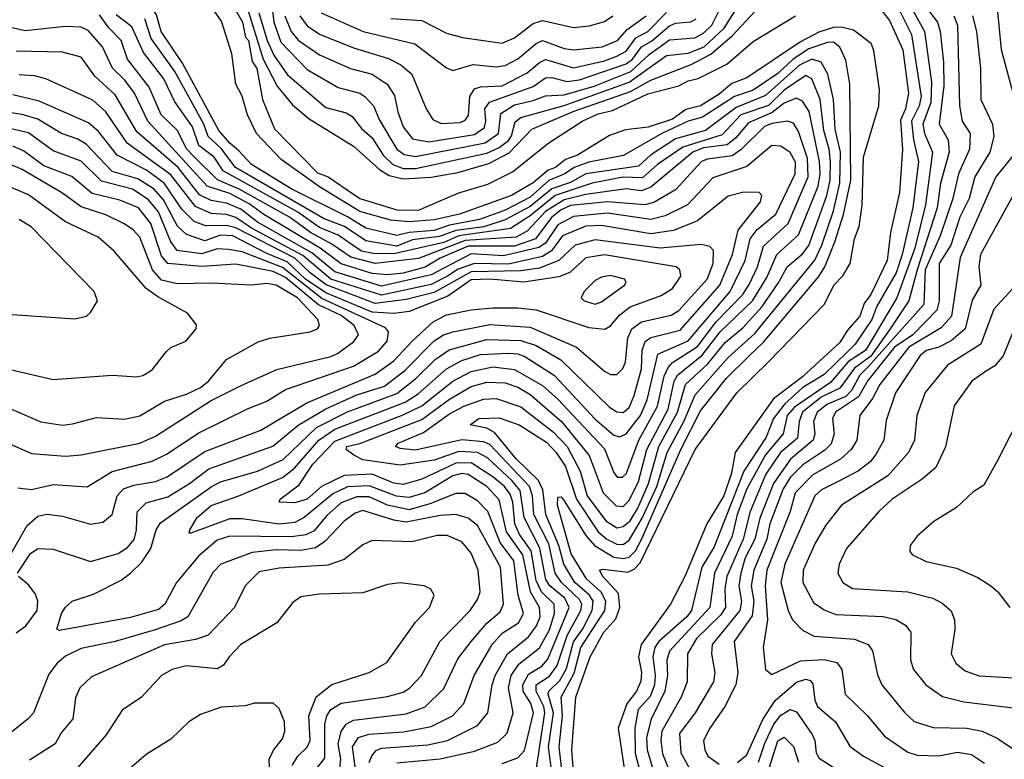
# Model space of a CAD drawing. Extents: x 1308313 to 1441400, y 959662 to 1036319.
# Tile 648 of 656: x 1392137 to 1395316, y 1012804 to 1015193. Entities that reach past the tile are written whole.
import ezdxf

# ---------------------------------------------------------------- set-up
doc = ezdxf.new("R2010")
doc.units = 0

msp = doc.modelspace()

# ---------------------------------------------------------------- linework, layer by layer
at = {"layer": '0CON10XD'}
for points in [[(1392845, 1014769.5), (1392815, 1014793.6), (1392779.6, 1014835), (1392662.7, 1015052.7), (1392593.4, 1015155), (1392578.3, 1015208.3), (1392521.7, 1015295), (1392507.6, 1015365), (1392489, 1015419), (1392438.8, 1015498.8), (1392355, 1015573), (1392308.3, 1015638.3), (1392276.2, 1015666.2), (1392235, 1015686.4), (1392175, 1015696.7), (1392125, 1015732.7)], [(1395358.4, 1015601.6), (1395282.3, 1015515), (1395258.9, 1015455), (1395255.2, 1015424.8), (1395261.6, 1015335), (1395291.3, 1015251.3), (1395305.9, 1015095.9), (1395347, 1014945)], [(1393927.4, 1012737.4), (1393919.4, 1012835), (1393932.2, 1013005), (1393978.6, 1013135), (1394023.3, 1013215), (1394062.1, 1013257.9), (1394075.2, 1013295), (1394070.3, 1013340.3), (1394020.3, 1013395), (1394009.4, 1013415), (1394021.3, 1013418.7), (1394100.8, 1013409.2), (1394121.4, 1013418.6), (1394140.9, 1013439.1), (1394318.1, 1013805), (1394452.1, 1013987.9), (1394555, 1014087.6), (1394735.7, 1014274.3), (1394766.2, 1014335), (1394794.7, 1014365.3), (1394818.2, 1014405), (1394832.8, 1014485), (1394847.5, 1014525), (1394856.8, 1014593.2), (1394861.6, 1014748.4), (1394911.5, 1014915), (1394913.5, 1014966.5), (1394895, 1015093.3), (1394886, 1015116), (1394829.2, 1015159.2), (1394789, 1015169), (1394765, 1015167.8), (1394717.2, 1015152.8), (1394658.6, 1015121.4), (1394485, 1015004.4), (1394436.4, 1014986.4), (1394395, 1014952), (1394334.7, 1014915), (1394287.8, 1014902.2), (1394245, 1014871.2), (1394166.1, 1014846.1), (1394093, 1014837), (1394041.7, 1014818.3), (1393938.3, 1014755), (1393899.1, 1014740.9), (1393867.1, 1014715), (1393843, 1014707), (1393795, 1014665.7), (1393725, 1014625.2), (1393556.7, 1014565), (1393475, 1014546.2), (1393395, 1014540.2), (1393335, 1014545.8), (1393235, 1014573.8), (1393105, 1014652.9), (1392981.5, 1014741.5), (1392901.8, 1014825), (1392872.7, 1014885), (1392855.5, 1014945.5), (1392834.7, 1014985), (1392822.4, 1015082.4), (1392788.3, 1015188.3), (1392700, 1015315)], [(1392855.5, 1015285), (1392923.1, 1015065), (1392968.3, 1014978.3), (1393017.5, 1014917.5), (1393072.1, 1014872.1), (1393215, 1014783.8), (1393298.7, 1014708.7), (1393329.9, 1014689.9), (1393375, 1014678.3), (1393465, 1014683.8), (1393551.2, 1014698.8), (1393652.1, 1014727.9), (1393717.3, 1014762.7), (1393791, 1014839), (1393923.7, 1014896.3), (1394108.7, 1014961.3), (1394175, 1014997.6), (1394305, 1015047.9), (1394368.8, 1015081.2), (1394438.2, 1015141.8), (1394540.1, 1015249.9)], [(1392943.2, 1015305), (1392957.8, 1015185), (1392979.8, 1015119.8), (1393065, 1015031.5), (1393165, 1014973.5), (1393235, 1014955.6), (1393251.4, 1014945), (1393279.1, 1014915), (1393298.3, 1014868.3), (1393354.8, 1014775), (1393377.9, 1014757.9), (1393415, 1014750.6), (1393639.6, 1014795), (1393683.2, 1014825), (1393690.7, 1014889.3), (1393735, 1014918), (1393795, 1014931.3), (1393835, 1014947.2), (1393895, 1014950.1), (1393992, 1014978), (1394110.3, 1015025), (1394169.2, 1015080.8), (1394235, 1015128), (1394316.4, 1015133.6), (1394345, 1015148.7), (1394371.3, 1015175), (1394412, 1015255)], [(1392909.1, 1015215), (1392935.5, 1015125), (1392957.6, 1015077.6), (1393001.8, 1015015), (1393125, 1014909.4), (1393191.6, 1014891.6), (1393210.4, 1014880.4), (1393240.9, 1014840.9), (1393275, 1014810.8), (1393310.9, 1014755), (1393341.6, 1014725), (1393375, 1014711.8), (1393415, 1014712.6), (1393645, 1014762.2), (1393685, 1014780), (1393715, 1014802.1), (1393725, 1014817.4), (1393736.8, 1014863.2), (1393755, 1014877), (1393895, 1014915.7), (1394105, 1014991.1), (1394225, 1015076.8), (1394295, 1015084.3), (1394347.2, 1015105), (1394412, 1015165), (1394473.9, 1015265)], [(1395008.7, 1015245), (1395058.3, 1015155), (1395080.8, 1014990.8), (1395078.5, 1014925), (1395053.4, 1014855), (1395058.2, 1014825), (1395084.6, 1014765), (1395061.9, 1014595), (1395027.6, 1014455), (1394968.8, 1014295), (1394867.5, 1014125), (1394829.4, 1014099.4), (1394812.4, 1014087.6), (1394755, 1014020.9), (1394638.5, 1013941.5), (1394615.1, 1013915), (1394602.6, 1013855), (1394545, 1013787.7), (1394485, 1013677.5), (1394453.8, 1013595), (1394437.9, 1013525), (1394380.7, 1013405), (1394365.4, 1013295), (1394235, 1013153.3), (1394226.4, 1013125), (1394228.9, 1013075), (1394220, 1013025), (1394175.7, 1012934.3), (1394160.8, 1012875), (1394162.8, 1012835), (1394203.6, 1012696.4)], [(1392822.5, 1015242.5), (1392856, 1015185), (1392866.1, 1015136.1), (1392876.2, 1015125), (1392887.3, 1015057.3), (1392902.8, 1015035), (1392920.4, 1014935), (1392959.7, 1014839.8), (1393098.6, 1014698.6), (1393132.5, 1014685), (1393234.7, 1014615.3), (1393355, 1014578.6), (1393425, 1014577.1), (1393555, 1014633.2), (1393648.4, 1014661.6), (1393728.6, 1014701.4), (1393845, 1014795.2), (1393955, 1014866.6), (1394005, 1014888.3), (1394050.6, 1014899.4), (1394165, 1014953.2), (1394265, 1014978.8), (1394295, 1014995.1), (1394327.6, 1015002.4), (1394420.6, 1015049.4), (1394505, 1015121.9), (1394641.8, 1015205)], [(1393041.9, 1015205), (1393065, 1015172.6), (1393105, 1015145.9), (1393215, 1015101.5), (1393327.7, 1015067.7), (1393367.2, 1015047.2), (1393403.6, 1015016.4), (1393449.2, 1014905), (1393470.7, 1014870.7), (1393497.4, 1014857.4), (1393558.8, 1014861.2), (1393575, 1014868.2), (1393586.4, 1014883.6), (1393590.1, 1014945), (1393605, 1014969), (1393625, 1014975.5), (1393695, 1014979.1), (1393775, 1015021.1), (1393815, 1015054.5), (1393835, 1015063.7), (1393925, 1015037.3), (1394025, 1015059.9), (1394065, 1015074.9), (1394095, 1015091), (1394125.9, 1015134.1), (1394165.1, 1015155), (1394225, 1015215.5)], [(1393110.5, 1015215), (1393245.5, 1015155), (1393412.5, 1015115), (1393515, 1015036.9), (1393535, 1015028.7), (1393601.6, 1015048.4), (1393675, 1015040.4), (1393704.9, 1015045.1), (1393745, 1015065.9), (1393805, 1015115.9), (1393825, 1015125.8), (1393895, 1015099.7), (1393925, 1015095.8), (1394018.1, 1015105), (1394067.5, 1015125), (1394098.5, 1015161.5), (1394159.5, 1015205)], [(1394910, 1015235), (1394945, 1015190), (1394988.7, 1015095), (1395006.4, 1014955), (1394997.2, 1014905), (1394981.4, 1014868.6), (1394987, 1014773), (1394978, 1014635), (1394948.7, 1014505), (1394937.7, 1014415), (1394885, 1014305.3), (1394864, 1014276), (1394849.6, 1014235), (1394809.8, 1014190.2), (1394785, 1014150.5), (1394665, 1014040), (1394571.2, 1013968.8), (1394447.6, 1013795), (1394435, 1013728.5), (1394410.8, 1013655), (1394355.8, 1013565), (1394285, 1013394.6), (1394238.4, 1013305), (1394143.7, 1013175), (1394134.8, 1013135), (1394144.9, 1013085), (1394143, 1013057), (1394128.4, 1013025), (1394096.9, 1012983.1), (1394069.7, 1012905), (1394091.1, 1012761.1)], [(1394971.2, 1015235), (1395016.5, 1015145), (1395048.2, 1014945), (1395041.1, 1014915), (1395016.9, 1014865), (1395022.7, 1014805), (1395039.6, 1014735), (1395021.1, 1014585), (1394986.5, 1014435), (1394966.5, 1014375), (1394905, 1014267.6), (1394888.8, 1014225), (1394834.4, 1014145), (1394809.8, 1014120.2), (1394735, 1014047.2), (1394665.7, 1014005), (1394607.4, 1013952.7), (1394571.4, 1013905), (1394547.7, 1013845), (1394475.3, 1013734.7), (1394379, 1013491), (1394339.6, 1013425), (1394306.3, 1013285), (1394291.2, 1013265), (1394201.1, 1013185), (1394187.6, 1013165), (1394180.8, 1013135), (1394189.1, 1013075), (1394186.6, 1013045), (1394172.2, 1013007.8), (1394134.4, 1012965), (1394123.6, 1012905), (1394124.6, 1012824.6), (1394153.5, 1012713.5)], [(1395061.5, 1015235), (1395100.8, 1015185), (1395108.9, 1015155), (1395119.7, 1015055), (1395120.5, 1014979.5), (1395106.2, 1014855), (1395134.6, 1014804.6), (1395137.7, 1014765), (1395110.1, 1014665), (1395099.6, 1014585), (1395034.5, 1014385), (1395008.4, 1014285), (1394947.9, 1014195), (1394885, 1014106), (1394832.4, 1014067.6), (1394785, 1014002.7), (1394725, 1013973.6), (1394664.2, 1013925), (1394653.5, 1013895), (1394648.6, 1013841.4), (1394593.3, 1013795), (1394545.9, 1013725), (1394495.9, 1013605), (1394472.8, 1013515), (1394420.3, 1013395), (1394413.6, 1013355), (1394416.4, 1013295), (1394400, 1013270), (1394322.2, 1013195), (1394292.8, 1013145), (1394292.3, 1013055), (1394273.3, 1013005), (1394210.8, 1012895), (1394207.1, 1012865), (1394212.5, 1012822.5)], [(1393695, 1012790.7), (1393745, 1012809), (1393767, 1012833), (1393795.6, 1012955), (1393787.3, 1012985), (1393762.9, 1013025), (1393761.6, 1013045), (1393780.2, 1013079.8), (1393823, 1013105), (1393841.8, 1013128.2), (1393911.3, 1013295), (1393897.3, 1013325), (1393848.4, 1013365), (1393835.5, 1013385.5), (1393816.2, 1013486.2), (1393765.3, 1013585), (1393752.4, 1013672.4), (1393726.1, 1013705), (1393647.9, 1013777.9), (1393615, 1013795.5), (1393555, 1013797.9), (1393475, 1013770.9), (1393365, 1013753.8), (1393245, 1013771.1), (1393216.1, 1013786.1), (1393190.9, 1013805), (1393192.7, 1013815), (1393235, 1013824.5), (1393435, 1013901.7), (1393525, 1013967), (1393595, 1014008.2), (1393645, 1014022.1), (1393705, 1014020), (1393745, 1014006.4), (1393783.9, 1013983.9), (1393886.3, 1013895), (1393975.7, 1013785), (1394021.4, 1013665), (1394063.2, 1013623.2), (1394085, 1013621.3), (1394105, 1013640.4), (1394135, 1013701.1), (1394162.2, 1013805), (1394230.4, 1013935), (1394250, 1014025), (1394261.4, 1014045), (1394340.2, 1014109.8), (1394399, 1014185), (1394503.5, 1014285), (1394549.3, 1014360.7), (1394581.4, 1014435), (1394652.1, 1014497.9), (1394714.9, 1014654.9), (1394721.8, 1014695), (1394719.3, 1014735), (1394686.2, 1014896.1), (1394665, 1014929.3), (1394645, 1014939.6), (1394605, 1014923.1), (1394567.1, 1014892.9), (1394490.5, 1014859.5), (1394449.1, 1014810.9), (1394421.6, 1014788.4), (1394345, 1014779), (1394310.5, 1014765), (1394175, 1014651.7), (1394145, 1014640.3), (1394095, 1014646.2), (1393965, 1014628.3), (1393895, 1014611.1), (1393835, 1014573.8), (1393775, 1014509.5), (1393739.9, 1014490.1), (1393575, 1014479.2), (1393425, 1014421.3), (1393285, 1014405.7), (1393206, 1014426), (1393145, 1014467.9), (1393075.4, 1014505), (1393007.6, 1014555), (1392846, 1014645), (1392775.1, 1014675.1), (1392699.8, 1014749.8), (1392676.4, 1014775), (1392645, 1014835.6), (1392593.7, 1014885), (1392554.7, 1014974.7), (1392485.5, 1015065.5), (1392465, 1015125.7), (1392425, 1015166.6), (1392395, 1015208.7)], [(1393805, 1012769.4), (1393832.3, 1012955), (1393829.3, 1012975), (1393804.5, 1013025), (1393805.1, 1013044.9), (1393847.4, 1013072.6), (1393872.3, 1013107.7), (1393905, 1013204.5), (1393949.1, 1013285), (1393952.3, 1013305), (1393945, 1013320.6), (1393886.2, 1013375), (1393866, 1013405), (1393845, 1013500.2), (1393796.8, 1013595), (1393793.2, 1013655), (1393783.4, 1013685), (1393655, 1013821.1), (1393635, 1013829.2), (1393565, 1013835.6), (1393415, 1013803.1), (1393365, 1013808.2), (1393350.8, 1013815), (1393358.8, 1013825), (1393440.6, 1013859.4), (1393525, 1013920.5), (1393570.5, 1013945), (1393635, 1013967.9), (1393675, 1013969.3), (1393755, 1013942.8), (1393860.6, 1013860.6), (1393904.2, 1013814.2), (1393946.5, 1013735), (1393969.7, 1013655), (1394029.5, 1013575), (1394065, 1013551.4), (1394085, 1013556.2), (1394108.1, 1013575), (1394133.1, 1013615), (1394167.5, 1013695), (1394200.8, 1013815), (1394261, 1013925), (1394286.4, 1014015), (1394358.9, 1014081.1), (1394415, 1014150), (1394472.2, 1014197.8), (1394533.9, 1014266.1), (1394588.6, 1014345), (1394615, 1014394.4), (1394665, 1014436.5), (1394685, 1014463.5), (1394743.3, 1014625), (1394753.6, 1014675), (1394755.1, 1014734.9), (1394750.5, 1014775), (1394733, 1014835), (1394721.9, 1014935), (1394695, 1015001.9), (1394675, 1015012.8), (1394605, 1014965.1), (1394555, 1014915.7), (1394465, 1014885.1), (1394405, 1014821.2), (1394278.5, 1014781.5), (1394196.1, 1014725), (1394148, 1014682), (1394085, 1014684.2), (1393985, 1014665.3), (1393865.5, 1014624.5), (1393785, 1014559.2), (1393721.8, 1014518.2), (1393555.3, 1014494.7), (1393506.8, 1014473.2), (1393345, 1014436.8), (1393277.9, 1014437.9), (1393240.3, 1014445), (1393165, 1014496.9), (1393105, 1014521.8), (1393035, 1014571.4), (1392794.2, 1014704.2), (1392765, 1014748.7), (1392715, 1014786), (1392695, 1014846.5), (1392637.3, 1014927.3), (1392602.1, 1015002.1), (1392536.2, 1015086.2), (1392499.5, 1015169.5), (1392448.3, 1015208.3)], [(1393855.8, 1012754.2), (1393844.9, 1012844.9), (1393860.1, 1012955), (1393843.1, 1013015), (1393845.9, 1013025), (1393880.5, 1013059.5), (1393902.2, 1013097.8), (1393925, 1013183.9), (1393955, 1013226), (1393985.5, 1013285), (1393988.9, 1013315), (1393976.5, 1013335), (1393929.3, 1013375), (1393893.5, 1013435), (1393877.6, 1013495), (1393836.2, 1013595), (1393826.6, 1013675), (1393811.9, 1013705), (1393740, 1013775), (1393669.7, 1013859.7), (1393645, 1013873.6), (1393591.4, 1013885), (1393619.2, 1013905), (1393685, 1013907.3), (1393749.3, 1013885), (1393838.4, 1013828.4), (1393869.6, 1013795), (1393899.5, 1013749.5), (1393934.3, 1013644.3), (1394005, 1013539.1), (1394032.4, 1013515), (1394065, 1013499.5), (1394085, 1013498.2), (1394105, 1013512.3), (1394146.5, 1013583.5), (1394193.7, 1013685), (1394227.3, 1013795), (1394282.6, 1013897.4), (1394318.4, 1013981.6), (1394425, 1014101.7), (1394510.4, 1014179.6), (1394704.2, 1014415.8), (1394727.4, 1014465), (1394764.2, 1014575.8), (1394785.6, 1014665), (1394787.3, 1014765), (1394770.4, 1014839.6), (1394765.1, 1014935.1), (1394746.3, 1015016.3), (1394725.1, 1015055.1), (1394694.8, 1015064.8), (1394655, 1015046), (1394545, 1014947.6), (1394450.5, 1014909.5), (1394350.9, 1014835), (1394255, 1014808.4), (1394174.2, 1014755), (1394135, 1014720), (1393965, 1014695.1), (1393915, 1014666.7), (1393855, 1014646.5), (1393785, 1014590), (1393705, 1014546), (1393635.9, 1014524.1), (1393545, 1014512.5), (1393492.9, 1014492.9), (1393405, 1014481.4), (1393355, 1014461.3), (1393255, 1014478.7), (1393185.4, 1014525.4), (1393119.9, 1014549.9), (1392834.1, 1014715), (1392787, 1014777), (1392745.8, 1014815), (1392731, 1014855), (1392637.3, 1015025), (1392561.7, 1015131.7), (1392540.7, 1015195)], [(1392993.1, 1015205), (1393013.3, 1015155), (1393036.3, 1015126.4), (1393105, 1015079.7), (1393204.7, 1015035.3), (1393275, 1015016.8), (1393323.4, 1014985), (1393347.6, 1014947.6), (1393357.4, 1014895), (1393375, 1014846.2), (1393405, 1014808.1), (1393458, 1014798), (1393605, 1014821.8), (1393637.4, 1014845), (1393642, 1014865), (1393639, 1014905), (1393654, 1014926), (1393795, 1014977.3), (1393835.1, 1015004.9), (1393855, 1015005.9), (1393903.3, 1014993.2), (1393945, 1014998.7), (1394095, 1015050.2), (1394115.5, 1015065), (1394145, 1015105.3), (1394176.5, 1015123.5), (1394235, 1015172.4), (1394255, 1015181.7), (1394304.4, 1015185.6), (1394321.2, 1015195)], [(1393335, 1015196.8), (1393435, 1015189.8), (1393515, 1015149.3), (1393566.7, 1015135), (1393695, 1015117), (1393735, 1015133.7), (1393795, 1015180.5), (1393825, 1015190.2), (1393925, 1015167.1), (1393977.2, 1015172.8), (1394025, 1015186.7), (1394051.8, 1015205)], [(1395152.7, 1015205), (1395165.1, 1015175), (1395171.2, 1014915), (1395180.5, 1014865), (1395206, 1014825), (1395204.2, 1014775), (1395167.8, 1014695), (1395149.8, 1014615), (1395109.4, 1014495), (1395060.2, 1014385), (1395056.5, 1014273.5), (1394875, 1014070.7), (1394849.4, 1014045), (1394823.1, 1013995), (1394805, 1013975.5), (1394745, 1013951.6), (1394711.9, 1013925), (1394700.3, 1013895), (1394704, 1013855), (1394699, 1013835), (1394626.1, 1013773.9), (1394570.9, 1013695), (1394527.2, 1013582.8), (1394511, 1013515), (1394479.9, 1013455), (1394464.9, 1013405.1), (1394458.9, 1013365), (1394467.1, 1013315), (1394462.1, 1013285), (1394373.3, 1013175), (1394371, 1013145), (1394381.1, 1013085), (1394377, 1013055), (1394317.9, 1012955), (1394267.3, 1012887.3), (1394271.2, 1012825), (1394304.8, 1012765)], [(1395213.4, 1015205), (1395226.1, 1015155), (1395239.3, 1015035), (1395240.9, 1014935), (1395278, 1014855), (1395282.8, 1014815), (1395269.6, 1014765), (1395220.8, 1014685), (1395202.4, 1014615), (1395172.1, 1014555), (1395143, 1014465), (1395105.4, 1014405), (1395105.6, 1014285), (1395098.5, 1014255), (1395021.1, 1014175), (1394962.1, 1014135), (1394875, 1014027.2), (1394845.2, 1013974.8), (1394771.4, 1013925), (1394761.4, 1013905), (1394766.5, 1013855), (1394757.2, 1013822.8), (1394737.2, 1013802.8), (1394665.2, 1013754.8), (1394626.2, 1013715), (1394601.7, 1013678.3), (1394559.6, 1013565), (1394549.8, 1013515), (1394507.9, 1013415), (1394499.2, 1013365), (1394507.1, 1013315), (1394501.8, 1013268.2), (1394443.8, 1013185), (1394455.6, 1013085), (1394449.6, 1013045), (1394413.4, 1012975), (1394365.2, 1012904.8), (1394345.3, 1012865), (1394348.9, 1012835), (1394358.8, 1012815), (1394395, 1012789.1)], [(1392404.8, 1015105), (1392357.9, 1015157.9), (1392335, 1015169), (1392285, 1015170.3), (1392155, 1015156.5), (1392107.1, 1015167.1)], [(1393895.4, 1012705), (1393879.3, 1012845), (1393889.1, 1012945), (1393885.1, 1013005), (1393927.1, 1013082.9), (1393948.7, 1013165), (1394026, 1013285), (1394029.4, 1013315), (1394014.2, 1013344.2), (1393967.3, 1013387.3), (1393917.9, 1013467.9), (1393873.4, 1013625), (1393875, 1013651.4), (1393885, 1013651.6), (1393895, 1013639.5), (1393965, 1013526.8), (1393992.8, 1013495), (1394055, 1013457.4), (1394085, 1013453), (1394105, 1013457.1), (1394125, 1013477.3), (1394145, 1013514.5), (1394271.4, 1013805), (1394335, 1013929.8), (1394419.4, 1014035), (1394492.5, 1014107.5), (1394538.4, 1014151.6), (1394716.8, 1014363.2), (1394736.7, 1014395), (1394768.6, 1014475), (1394796.5, 1014563.5), (1394820.1, 1014675), (1394817.2, 1014985), (1394805, 1015061.9), (1394785, 1015104.2), (1394765, 1015119.6), (1394745, 1015119.1), (1394685, 1015098.9), (1394634.7, 1015065.3), (1394585, 1015018.4), (1394505, 1014964.9), (1394445, 1014944.7), (1394341.9, 1014878.1), (1394295.5, 1014865.5), (1394210.8, 1014825), (1394086.3, 1014753.7), (1393975, 1014732.1), (1393927.5, 1014715), (1393897, 1014695), (1393845, 1014673.5), (1393785, 1014619.7), (1393705, 1014578), (1393622.1, 1014547.8), (1393525, 1014529.6), (1393475, 1014511.9), (1393395, 1014505.5), (1393355, 1014495.3), (1393255, 1014519), (1393195, 1014556.1), (1393015.7, 1014645), (1392885.7, 1014725), (1392845, 1014769.5)], [(1393265.7, 1012794.3), (1393274, 1012816), (1393287.5, 1012832.5), (1393305, 1012840), (1393455, 1012850.9), (1393518.5, 1012865), (1393615, 1012913.3), (1393648.4, 1012955), (1393662, 1013045), (1393672.6, 1013075), (1393712.3, 1013145), (1393746.8, 1013173.2), (1393779.6, 1013200.4), (1393805.7, 1013235), (1393817.7, 1013265), (1393815.4, 1013295), (1393786.5, 1013345), (1393761.2, 1013465), (1393708.8, 1013538.8), (1393685, 1013641.8), (1393645.5, 1013685), (1393585, 1013723.9), (1393565, 1013727), (1393535, 1013719.5), (1393445.1, 1013664.9), (1393395, 1013649.6), (1393354.1, 1013654.1), (1393265, 1013687.6), (1393195, 1013683.8), (1393147.8, 1013662.2), (1393055, 1013584.8), (1393025, 1013569.4), (1392975, 1013563.7), (1392855, 1013580.7), (1392815, 1013580.7), (1392690, 1013535), (1392683.8, 1013535), (1392685.8, 1013545), (1392710.4, 1013585), (1392755, 1013624), (1392845, 1013654.8), (1392985, 1013714.6), (1393024, 1013745), (1393102.9, 1013835), (1393155, 1013870.3), (1393381.8, 1013958.2), (1393423.5, 1013985), (1393515, 1014065.4), (1393565, 1014092.7), (1393625, 1014111.5), (1393715, 1014116.4), (1393745, 1014114.2), (1393767.5, 1014105), (1393864, 1014044), (1393995, 1013902.5), (1394055, 1013850.8), (1394075, 1013845.7), (1394095, 1013855.2), (1394141.8, 1013915), (1394163.2, 1013965), (1394197.5, 1014112.4), (1394295, 1014155.4), (1394430.5, 1014315), (1394479.6, 1014415), (1394495.4, 1014485), (1394518.5, 1014515), (1394578.5, 1014565), (1394641.4, 1014695), (1394642.1, 1014732.1), (1394625, 1014764.2), (1394595, 1014784.8), (1394565, 1014786.4), (1394485, 1014718.5), (1394375, 1014681.9), (1394292.9, 1014595), (1394221.1, 1014558.9), (1394175, 1014547), (1394035, 1014568), (1393925, 1014557.7), (1393875, 1014530.5), (1393835, 1014471.6), (1393813, 1014457), (1393699.5, 1014430.5), (1393595, 1014436.2), (1393465, 1014369.2), (1393305, 1014331.9), (1393155, 1014378.9), (1393079.7, 1014439.7), (1392905, 1014538.6), (1392850.9, 1014580.9), (1392805, 1014600), (1392755, 1014608.6), (1392717.5, 1014627.5), (1392648.9, 1014715), (1392515, 1014830.2), (1392445, 1014950), (1392379.8, 1015009.8), (1392335, 1015071.8), (1392275, 1015087.5), (1392125, 1015091.2)], [(1393355, 1012793.3), (1393494.3, 1012805.7), (1393605, 1012830.9), (1393680.3, 1012859.7), (1393711.4, 1012888.6), (1393730.2, 1012955), (1393714.9, 1013035), (1393723.9, 1013075), (1393748.8, 1013111.2), (1393815, 1013164.4), (1393847.9, 1013222.1), (1393863.8, 1013275), (1393863, 1013305), (1393821.8, 1013345), (1393805, 1013382), (1393788, 1013478), (1393750.7, 1013530.7), (1393736.1, 1013565), (1393729.3, 1013635), (1393720.5, 1013660.5), (1393702.6, 1013685), (1393665, 1013717.1), (1393595, 1013762), (1393545, 1013760.6), (1393435, 1013708.6), (1393375, 1013692.2), (1393345, 1013696.2), (1393275, 1013725.3), (1393185, 1013720.5), (1393111.3, 1013685), (1393065, 1013644), (1393025, 1013632.7), (1392974.4, 1013635), (1392978.2, 1013645), (1393039.3, 1013690.7), (1393083, 1013757), (1393155, 1013832), (1393375, 1013917), (1393435, 1013945.8), (1393535, 1014025.7), (1393595, 1014056.8), (1393665, 1014071.6), (1393735, 1014063.5), (1393825, 1014011.8), (1393875, 1013967.3), (1394025, 1013806.9), (1394055, 1013730.4), (1394065.6, 1013715.6), (1394083.1, 1013715), (1394095, 1013726.1), (1394136.3, 1013835), (1394196.5, 1013945), (1394218.2, 1014041.8), (1394230.3, 1014069.7), (1394244.6, 1014085.4), (1394325, 1014137.6), (1394385, 1014216.1), (1394472.3, 1014305), (1394492.2, 1014337.8), (1394519, 1014395), (1394538.6, 1014461.4), (1394618.2, 1014535), (1394683.3, 1014685), (1394680.4, 1014745), (1394651.8, 1014831.8), (1394635, 1014858.1), (1394616.2, 1014865), (1394565, 1014857.3), (1394542.1, 1014847.9), (1394466.7, 1014773.3), (1394437.4, 1014752.6), (1394357.3, 1014742.7), (1394338.3, 1014735), (1394255, 1014643.7), (1394185, 1014602.4), (1394155, 1014595.1), (1394035, 1014604.4), (1393915, 1014592.6), (1393885, 1014578.7), (1393855.3, 1014554.7), (1393802.3, 1014485), (1393735, 1014461.7), (1393585, 1014461.5), (1393495, 1014422.6), (1393445.9, 1014394.1), (1393375, 1014374.7), (1393325, 1014369.2), (1393275, 1014373.6), (1393175, 1014404.7), (1393107.5, 1014455), (1392925, 1014563.9), (1392878.1, 1014598.1), (1392815, 1014631), (1392741.8, 1014655), (1392550.3, 1014865), (1392507.5, 1014955), (1392476.9, 1014996.9), (1392436.6, 1015036.6), (1392404.8, 1015105)], [(1393222.1, 1012765), (1393211.9, 1012845), (1393230.9, 1012875), (1393264.2, 1012885.8), (1393377.3, 1012892.7), (1393465, 1012910.8), (1393534.6, 1012945.4), (1393571.2, 1012985), (1393604.6, 1013075.4), (1393662.4, 1013175), (1393695, 1013212.3), (1393747.4, 1013245), (1393764.2, 1013275), (1393746.9, 1013335), (1393732, 1013445), (1393687.9, 1013505), (1393648.9, 1013605), (1393615, 1013639.5), (1393575, 1013662.3), (1393545, 1013663.3), (1393461, 1013629), (1393395, 1013610.4), (1393325, 1013625.5), (1393265, 1013651.6), (1393225, 1013652.4), (1393175, 1013632.3), (1393128.7, 1013591.3), (1393087.9, 1013542.1), (1393061.2, 1013528.8), (1393015, 1013522.6), (1392815, 1013525.4), (1392775, 1013511.7), (1392715, 1013461.2), (1392643.3, 1013375), (1392605.9, 1013305), (1392585, 1013288.4), (1392495, 1013262.9), (1392265, 1013220), (1392256.7, 1013225), (1392271.4, 1013275), (1392285, 1013296.2), (1392306.2, 1013315), (1392375, 1013338.1), (1392465, 1013383.2), (1392494.9, 1013405.1), (1392530.1, 1013439.9), (1392560.5, 1013485), (1392577.5, 1013545), (1392591.6, 1013568.4), (1392755, 1013684.2), (1392785, 1013700), (1392905, 1013734.9), (1392987.2, 1013772.8), (1393095, 1013876), (1393195, 1013926.9), (1393355, 1013985.8), (1393415.9, 1014034.1), (1393478.8, 1014095), (1393523.5, 1014126.5), (1393645, 1014160.2), (1393755, 1014157.3), (1393805, 1014140.6), (1393884, 1014094), (1394041.1, 1013941.1), (1394065, 1013926.7), (1394085, 1013924.4), (1394105, 1013940.8), (1394121.3, 1013978.7), (1394144.7, 1014065.3), (1394146.6, 1014125), (1394156.2, 1014153.8), (1394175, 1014166.6), (1394269.8, 1014189.8), (1394397.4, 1014335), (1394438.4, 1014435), (1394457.3, 1014512.7), (1394528.6, 1014605), (1394532.9, 1014625), (1394524.4, 1014634.4), (1394475, 1014635.9), (1394425, 1014622.5), (1394325, 1014542.8), (1394247.5, 1014512.5), (1394175, 1014501.7), (1394015, 1014527.7), (1393965, 1014525.5), (1393889.4, 1014495), (1393854.1, 1014445.9), (1393825, 1014428.2), (1393715, 1014403), (1393605, 1014405.4), (1393553.2, 1014386.8), (1393518, 1014365), (1393465, 1014337.3), (1393305, 1014302.7), (1393141.3, 1014355), (1393050.8, 1014430.8), (1392885, 1014519), (1392835, 1014554.2), (1392805, 1014563.2), (1392755, 1014566.4), (1392705, 1014590), (1392625, 1014692.1), (1392484, 1014794), (1392415, 1014895.2), (1392372.7, 1014932.7), (1392221.8, 1015001.8), (1392185, 1015011.5), (1392135, 1015014.8)], [(1392129.8, 1013405), (1392171.3, 1013468.7), (1392195, 1013485.3), (1392245, 1013482.8), (1392365, 1013442.8), (1392455, 1013468.9), (1392485, 1013488.4), (1392506, 1013514), (1392514.1, 1013545), (1392516.2, 1013603.9), (1392545, 1013632.1), (1392615, 1013651.8), (1392685.7, 1013695), (1392747.8, 1013742.2), (1392954, 1013816), (1393036.5, 1013883.5), (1393125, 1013936.5), (1393225, 1013981.5), (1393315, 1014009.8), (1393380.6, 1014059.4), (1393475, 1014155.2), (1393505.3, 1014175), (1393535.6, 1014184.4), (1393655, 1014208), (1393785, 1014200.3), (1393934.6, 1014135), (1394025, 1014057.3), (1394045, 1014046.8), (1394065, 1014047.1), (1394084.1, 1014065.9), (1394093.5, 1014086.5), (1394100.9, 1014165), (1394113.2, 1014195), (1394145, 1014217.5), (1394241, 1014239), (1394265, 1014253.7), (1394356.9, 1014355), (1394375.9, 1014405), (1394376.9, 1014446.9), (1394365, 1014460), (1394337.2, 1014467.2), (1394205, 1014454.9), (1393995, 1014481.7), (1393930, 1014465), (1393877.4, 1014415), (1393815, 1014390.7), (1393755, 1014382.2), (1393595, 1014379), (1393475, 1014312.3), (1393385, 1014289.1), (1393285, 1014276.2), (1393126.2, 1014336.2), (1393074.8, 1014374.8), (1393025, 1014422.5), (1392835, 1014520.7), (1392805, 1014528.4), (1392737.3, 1014527.3), (1392700.7, 1014540.7), (1392660.7, 1014580.7), (1392603.8, 1014665), (1392546.7, 1014706.7), (1392451.1, 1014755), (1392391.4, 1014831.4), (1392359.5, 1014859.5), (1392199.5, 1014929.5), (1392115, 1014950.3)], [(1392105, 1013461.6), (1392160.7, 1013559.3), (1392195, 1013589.2), (1392225, 1013596.1), (1392275, 1013589.4), (1392365, 1013563.4), (1392405, 1013570.3), (1392435.2, 1013594.8), (1392451.1, 1013655), (1392471.7, 1013678.3), (1392505, 1013690.2), (1392575, 1013702), (1392613.3, 1013716.7), (1392735, 1013798.4), (1392915, 1013866.8), (1393064.1, 1013955.9), (1393285, 1014048.6), (1393345, 1014090.8), (1393404.3, 1014154.3), (1393472.4, 1014217.6), (1393515, 1014239.4), (1393594.2, 1014255.8), (1393665, 1014262.5), (1393745, 1014262.8), (1393805, 1014255.7), (1393975, 1014198.9), (1394026.4, 1014193.6), (1394045, 1014203.8), (1394075, 1014239.4), (1394107.7, 1014265), (1394208.2, 1014301.8), (1394245.2, 1014324.8), (1394271.6, 1014365), (1394268.8, 1014385), (1394256.5, 1014395), (1394025, 1014433.3), (1393965, 1014423.7), (1393913.6, 1014376.4), (1393877.9, 1014362.1), (1393765, 1014344.9), (1393655.2, 1014355.2), (1393595, 1014352.2), (1393519.6, 1014300.4), (1393395, 1014250.1), (1393346.5, 1014243.5), (1393275, 1014248.4), (1393125, 1014311.2), (1393059.7, 1014355), (1393000.7, 1014410.7), (1392935, 1014437.3), (1392825, 1014494.5), (1392785, 1014497.3), (1392735, 1014479.1), (1392675, 1014499.5), (1392646.4, 1014526.4), (1392600.9, 1014610.9), (1392570.6, 1014645), (1392518.6, 1014678.6), (1392435, 1014702.5), (1392351.1, 1014791.1), (1392325, 1014806.8), (1392272.3, 1014825), (1392195, 1014871.4), (1392145, 1014886.5), (1392095, 1014893.6)], [(1392131.2, 1013681.2), (1392175, 1013675.3), (1392245, 1013692), (1392355, 1013683.8), (1392436, 1013734), (1392565, 1013767), (1392610.7, 1013789.3), (1392715, 1013858.5), (1392875, 1013937.4), (1392935, 1013960.5), (1392995, 1013999.1), (1393215, 1014074), (1393295, 1014122.1), (1393323.8, 1014155), (1393327.4, 1014185), (1393317.9, 1014197.9), (1393112.5, 1014292.4), (1392985, 1014393), (1392855, 1014442.7), (1392810.8, 1014450.7), (1392775, 1014453.2), (1392725, 1014436.6), (1392645, 1014447.1), (1392625.1, 1014475.1), (1392585, 1014572.1), (1392551.8, 1014611.8), (1392501.6, 1014645), (1392401.2, 1014671.2), (1392335, 1014735.5), (1392245, 1014769.5), (1392165, 1014827.6), (1392095, 1014843.1)], [(1392075.6, 1013835.6), (1392175, 1013791.9), (1392285, 1013783.8), (1392335, 1013787.4), (1392525, 1013824.8), (1392575, 1013847.7), (1392755, 1013963.2), (1392849.9, 1014010.1), (1392967.3, 1014062.7), (1393141.4, 1014105), (1393162.7, 1014115), (1393215, 1014152.3), (1393231.1, 1014175), (1393217.2, 1014205), (1393175, 1014237.5), (1393101.5, 1014271.5), (1392995, 1014360.1), (1392955, 1014380.1), (1392835, 1014402.8), (1392725, 1014395.7), (1392615, 1014405.2), (1392595, 1014429.7), (1392560.5, 1014535), (1392520.4, 1014585), (1392459.9, 1014609.9), (1392371.3, 1014631.3), (1392305, 1014686.2), (1392215, 1014720.6), (1392148.9, 1014768.9), (1392114.5, 1014784.5)], [(1392085.8, 1013945.8), (1392205, 1013894.7), (1392275, 1013883.4), (1392307.4, 1013887.4), (1392385, 1013908.7), (1392475, 1013903.2), (1392525, 1013913.4), (1392605, 1013961), (1392675, 1013983), (1392720.8, 1014005), (1392747, 1014025), (1392804.4, 1014095.6), (1392907.4, 1014152.6), (1392945, 1014164.7), (1393074.6, 1014184.6), (1393098.1, 1014195), (1393105.5, 1014205), (1393100, 1014225), (1393033.8, 1014295), (1392965, 1014335.5), (1392935, 1014340.8), (1392885, 1014335.6), (1392755, 1014342.1), (1392645, 1014339.4), (1392595, 1014351.7), (1392565.6, 1014385), (1392525, 1014490.3), (1392502.4, 1014515), (1392473.7, 1014533.7), (1392415, 1014562.1), (1392335, 1014588.5), (1392275, 1014632.2), (1392145, 1014708.5), (1392065, 1014742.3)], [(1395353.3, 1014765), (1395288.3, 1014685), (1395173.3, 1014425), (1395145.2, 1014235), (1395112.3, 1014197.7), (1395008.2, 1014135), (1394913.9, 1014015), (1394890.3, 1013969.7), (1394849.2, 1013915), (1394839.8, 1013835), (1394821.4, 1013805), (1394786.9, 1013773.1), (1394697.4, 1013722.6), (1394640.7, 1013665), (1394625.1, 1013604.9), (1394549.8, 1013415), (1394543.8, 1013365), (1394552, 1013255), (1394537.1, 1013165), (1394545.5, 1013095), (1394565, 1013078.2), (1394657.9, 1013122.1), (1394735, 1013126.9), (1394775, 1013117.5), (1394791.9, 1013095), (1394802.8, 1013015), (1394874.1, 1012945), (1394929.1, 1012879.1), (1395005, 1012827.9), (1395035, 1012817.5), (1395105, 1012815.9), (1395165, 1012828), (1395209.8, 1012819.8), (1395252, 1012792)], [(1395371.8, 1014675), (1395238.8, 1014435), (1395233.5, 1014395), (1395240.8, 1014335), (1395212.5, 1014287.5), (1395190.2, 1014195), (1395144.1, 1014155.9), (1395105, 1014135.6), (1395065, 1014124.3), (1395045, 1014108.4), (1394965, 1013987.3), (1394935, 1013898), (1394927, 1013835), (1394901.4, 1013788.6), (1394883.2, 1013765), (1394845, 1013736.4), (1394786.1, 1013705), (1394726, 1013675), (1394704, 1013655), (1394607.5, 1013435), (1394595.1, 1013375), (1394618.4, 1013285), (1394632.5, 1013255), (1394665, 1013222), (1394702.5, 1013202.5), (1394832.3, 1013192.3), (1394876.2, 1013175), (1394890.9, 1013155), (1394906.8, 1013076.8), (1394920.4, 1013045), (1394994.6, 1012955), (1395025, 1012926.9), (1395086.8, 1012906.8), (1395195, 1012904.8), (1395245, 1012895.7), (1395293, 1012873), (1395375, 1012817.7)], [(1392055, 1014074.7), (1392245, 1014030.5), (1392435, 1014044.6), (1392515, 1014040), (1392535, 1014043.5), (1392565, 1014061.8), (1392609.5, 1014120.5), (1392625, 1014134.2), (1392672.9, 1014155), (1392707.1, 1014195), (1392707.5, 1014207.5), (1392678.9, 1014245), (1392585, 1014296.5), (1392545.1, 1014325.1), (1392441.8, 1014445), (1392390.1, 1014490.1), (1392285, 1014539.5), (1392165, 1014627.4), (1392075, 1014666.1)], [(1392065, 1014243.6), (1392315, 1014227.1), (1392352.5, 1014235), (1392365, 1014246.7), (1392388, 1014285), (1392377.1, 1014315), (1392174.2, 1014524.2), (1392135, 1014547.3)], [(1393995, 1014274.2), (1394015, 1014281.6), (1394089.5, 1014335), (1394095.6, 1014345), (1394090, 1014355), (1394045, 1014366.2), (1394015, 1014361.3), (1393995, 1014350.4), (1393959.5, 1014315), (1393950, 1014295), (1393959.2, 1014285), (1393995, 1014274.2)], [(1395343.6, 1014325), (1395282.4, 1014257.6), (1395240.8, 1014145), (1395133.1, 1014076.9), (1395060.7, 1013989.3), (1395033.4, 1013915), (1395025.8, 1013835), (1395006.3, 1013795), (1394940.3, 1013719.7), (1394790.4, 1013625), (1394739.5, 1013560.5), (1394705, 1013502.3), (1394667.1, 1013415), (1394665.2, 1013375), (1394700.6, 1013310.6), (1394735, 1013286.7), (1394772.6, 1013272.6), (1394925.2, 1013265.2), (1394966, 1013256), (1394997.4, 1013237.4), (1395014.7, 1013214.7), (1395013.5, 1013125), (1395023.4, 1013095), (1395063.1, 1013045), (1395116.8, 1013006.8), (1395185, 1012989.8), (1395355, 1012970)], [(1395345, 1014186.2), (1395312.9, 1014107.1), (1395285.4, 1014075), (1395255, 1014056.8), (1395211.1, 1014025), (1395154.3, 1013945.7), (1395126.8, 1013813.2), (1395095, 1013746.9), (1395051.3, 1013708.7), (1394953.9, 1013645), (1394911.5, 1013605), (1394806.5, 1013485), (1394783.1, 1013435), (1394778.2, 1013405), (1394794.4, 1013375), (1394826, 1013356), (1395005, 1013344.8), (1395085, 1013325.3), (1395115, 1013309.2), (1395144.1, 1013284.1), (1395155.4, 1013255), (1395156.9, 1013225), (1395144.7, 1013144.7), (1395159.6, 1013115), (1395189.9, 1013089.9), (1395235, 1013074.3), (1395405.2, 1013064.8)], [(1395357.3, 1013892.7), (1395292.7, 1013767.3), (1395249.8, 1013690.2), (1395215, 1013666.9), (1395161.9, 1013618.1), (1395088.1, 1013571.9), (1395034.4, 1013525), (1395011.9, 1013495), (1395011.4, 1013475), (1395020, 1013465), (1395063.7, 1013443.6), (1395161.9, 1013421.9), (1395231.2, 1013391.2), (1395272.5, 1013365), (1395295.8, 1013345), (1395334.3, 1013295)], [(1393171.1, 1012775), (1393174, 1012805), (1393165.3, 1012855), (1393175.3, 1012894.7), (1393191.6, 1012918.4), (1393215, 1012930.7), (1393385, 1012951.4), (1393446.3, 1012973.7), (1393506.8, 1013033.2), (1393551.6, 1013128.4), (1393594.9, 1013185.1), (1393645.6, 1013244.4), (1393688.8, 1013281.2), (1393699, 1013305), (1393689.4, 1013425), (1393615, 1013559.5), (1393585, 1013583.3), (1393545, 1013594.8), (1393495, 1013592), (1393385, 1013569.8), (1393345, 1013576.4), (1393245, 1013607.9), (1393220.4, 1013599.6), (1393185, 1013573.1), (1393122.7, 1013507.3), (1393092.4, 1013487.6), (1393045, 1013478.8), (1392965, 1013481.1), (1392887.3, 1013472.7), (1392786.4, 1013435), (1392761.2, 1013408.8), (1392679.7, 1013265), (1392658.5, 1013251.5), (1392571.1, 1013221.1), (1392445.5, 1013184.5), (1392335, 1013162), (1392285, 1013137), (1392257.9, 1013115), (1392231, 1013079), (1392181.1, 1012955), (1392165, 1012936.2), (1392055, 1012847.8)], [(1393082.6, 1012757.4), (1393121.7, 1012808.3), (1393122.4, 1012917.6), (1393128.7, 1012945), (1393141.4, 1012965), (1393175, 1012985.5), (1393325, 1013007.6), (1393375, 1013021.1), (1393396, 1013034), (1393434.8, 1013075.2), (1393493.8, 1013185), (1393591, 1013285), (1393615, 1013320), (1393623.3, 1013345), (1393617, 1013415), (1393595, 1013470), (1393565, 1013506.5), (1393517.3, 1013527.3), (1393485, 1013527.3), (1393403.3, 1013506.7), (1393275, 1013510.8), (1393245, 1013497.5), (1393185, 1013449.7), (1393131.8, 1013431.8), (1392975, 1013421.4), (1392910.3, 1013409.7), (1392864.7, 1013365), (1392830.4, 1013295), (1392745, 1013205.3), (1392705, 1013191.2), (1392605, 1013174.5), (1392368.8, 1013071.2), (1392331.2, 1013035), (1392317.4, 1013002.6), (1392308.9, 1012935), (1392270.5, 1012889.5), (1392251.1, 1012855), (1392168.1, 1012801.9)], [(1392125, 1013212.7), (1392156.2, 1013235), (1392193.4, 1013285), (1392195.6, 1013315), (1392187.4, 1013337.4), (1392166.4, 1013366.4), (1392132.6, 1013395)], [(1393016.3, 1012785), (1393035, 1012814.7), (1393065, 1012844.1), (1393074.8, 1012865), (1393070.6, 1012945), (1393094, 1013006), (1393145, 1013046), (1393265.7, 1013085), (1393322.4, 1013117.6), (1393415, 1013246.9), (1393460, 1013295), (1393475.6, 1013335), (1393464.4, 1013354.4), (1393443.3, 1013365), (1393365, 1013374.5), (1393325, 1013369.1), (1393245, 1013342.1), (1393105, 1013338.2), (1393045, 1013328.8), (1393018.8, 1013311.2), (1392967.5, 1013245), (1392850.9, 1013175), (1392813.3, 1013135), (1392795, 1013108.2), (1392775, 1013096.7), (1392675, 1013105.8), (1392629.2, 1013095), (1392594.5, 1013075), (1392530.5, 1013005), (1392467.3, 1012962.7), (1392416.1, 1012883.9), (1392323.3, 1012776.8)], [(1394455, 1012794.1), (1394485, 1012818.9), (1394536.7, 1012933.3), (1394576, 1012994), (1394645, 1013053.8), (1394675, 1013063.8), (1394688.9, 1013058.9), (1394697.7, 1013047.7), (1394704.4, 1012995), (1394713.2, 1012975), (1394771.6, 1012925), (1394817.2, 1012847.2), (1394861.8, 1012815), (1394965, 1012758.8)], [(1392944.7, 1012754.7), (1392942.7, 1012805), (1392956.2, 1012833.8), (1392985, 1012870.8), (1392992.9, 1012895), (1392991.8, 1012925), (1392975, 1012968.8), (1392955, 1012985.8), (1392895, 1012985.6), (1392865, 1012976.7), (1392787.6, 1012972.4), (1392720.9, 1012949.1), (1392682.9, 1012925), (1392625, 1012870), (1392545, 1012819.5), (1392458.5, 1012745)], [(1394523, 1012795), (1394543.1, 1012856.9), (1394571.7, 1012918.3), (1394595, 1012946.8), (1394625, 1012965.6), (1394645, 1012957.5), (1394696.1, 1012885), (1394704.8, 1012865), (1394709.1, 1012825), (1394718.5, 1012808.5), (1394815, 1012746.1)], [(1394551.1, 1012758.9), (1394585, 1012864.2), (1394605, 1012875.8), (1394635.6, 1012845.6), (1394652.1, 1012795)], [(1394212.5, 1012822.5), (1394238.2, 1012758.2)]]:
    msp.add_lwpolyline(points, dxfattribs=at)

doc.saveas('drawing.dxf')
